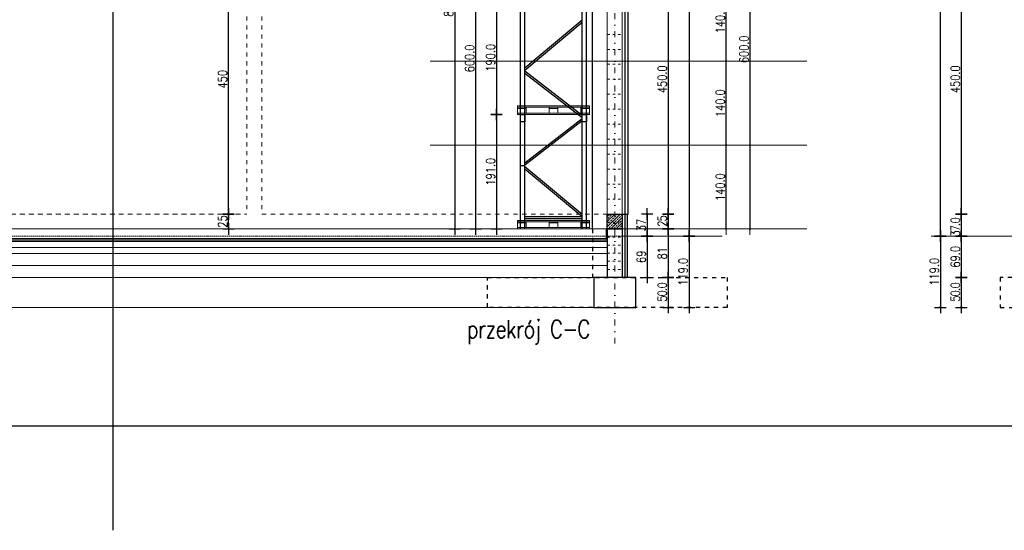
# Model space of a CAD drawing. Header units: millimetres. Extents: x 22865 to 60762, y -18816 to 15611.
# Tile 313 of 517: x 33195 to 34840, y 7572 to 8425. Entities that reach past the tile are written whole.
import ezdxf

# ---------------------------------------------------------------- set-up
doc = ezdxf.new("R2010")
doc.units = ezdxf.units.MM
for name, pattern in [('1_12', [3, 1, -1, 0, -1]), ('1_OTDI', [0]), ('DASHED', [15, 7, -8]), ('DOT', [6.35, 0, -6.35])]:
    doc.linetypes.add(name, pattern=pattern)
doc.layers.add('CIENKA', color=1, linetype='Continuous', lineweight=13)
doc.layers.add('projekt', color=6, linetype='Continuous', lineweight=9)
for name, color, linetype in [('ocieplenie-styropianXPS', 7, 'Continuous'), ('ocieplenie-welna', 240, 'Continuous'), ('OPISY-KONCEPCJA', 6, 'Continuous'), ('RAMLA', 2, 'Continuous'), ('RDZENIE', 3, 'Continuous'), ('REGALY', 7, 'Continuous'), ('sciany murowane', 4, 'Continuous'), ('WYMIARY', 6, 'Continuous')]:
    doc.layers.add(name, color=color, linetype=linetype)
doc.layers.add('OSIE SCIAN', color=151, linetype='Continuous', lineweight=18, plot=False)
doc.layers.add('sciany ppozarowe', color=10, linetype='Continuous', lineweight=18, plot=False)
doc.styles.add('1-100', font='simplex.shx', dxfattribs={"width": 0.8, "height": 15})
doc.styles.add('1-50', font='simplex.shx', dxfattribs={"width": 0.8, "height": 12})
doc.linetypes.add('BATTING', pattern='A,0.0001,-0.1,[134,ltypeshp.shx,S=0.1,R=0,X=-0.1,Y=0],-0.2,[134,ltypeshp.shx,S=0.1,R=180,X=0.1,Y=0],-0.1', length=0.4001)
doc.dimstyles.new('1-100', dxfattribs={"dimscale": 0.5, "dimtxt": 100, "dimasz": 1, "dimexe": 0.18, "dimexo": 0.0625, "dimgap": 5, "dimtad": 1, "dimdec": 1, "dimzin": 0, "dimdsep": 46, "dimtxsty": '1-100', "dimblk1": 'K', "dimblk2": 'K', "dimsah": 1, "dimcen": 0.09, "dimse1": 1, "dimse2": 1, "dimadec": 0, "dimazin": 0, "dimtfac": 1, "dimtdec": 1, "dimtofl": 0, "dimtmove": 0, "dimatfit": 3, "dimldrblk": 'K', "dimfxl": 0, "dimtolj": 1, "dimtzin": 0, "dimarcsym": 0})

# ---------------------------------------------------------------- blocks, each defined once
blk = doc.blocks.new('K')
for p, q in [((-19.1, 0), (19.1, 0)), ((0, -19.1), (0, 19.1))]:
    blk.add_line(p, q)
blk.add_circle((0, 0), 2.02)
blk = doc.blocks.new('*D369')
at = {"layer": 'WYMIARY', "color": 0, "lineweight": -2}
blk.add_line((34733.3, 8062.9), (34733.3, 7944.9), dxfattribs=at)
at = {"layer": 'WYMIARY', "color": 0, "linetype": 'ByBlock', "lineweight": -2, "xscale": 0.5, "yscale": 0.5, "zscale": 0.5}
for p, rotation in [((34733.3, 8063.4), 90), ((34733.3, 7944.4), 270)]:
    blk.add_blockref('K', p, dxfattribs=dict(at, rotation=rotation))
at = {"layer": 'WYMIARY', "color": 0, "ltscale": 0.2, "insert": (34723.3, 8003.9), "char_height": 15, "attachment_point": 5, "rotation": 90, "style": '1-100'}
blk.add_mtext('\\A1;119.0', dxfattribs=at)
blk = doc.blocks.new('*D370')
at = {"layer": 'WYMIARY', "color": 0, "lineweight": -2}
blk.add_line((34768.3, 8099.9), (34768.3, 8063.9), dxfattribs=at)
at = {"layer": 'WYMIARY', "color": 0, "linetype": 'ByBlock', "lineweight": -2, "xscale": 0.5, "yscale": 0.5, "zscale": 0.5}
for p, rotation in [((34768.3, 8100.4), 90), ((34768.3, 8063.4), 270)]:
    blk.add_blockref('K', p, dxfattribs=dict(at, rotation=rotation))
at = {"layer": 'WYMIARY', "color": 0, "ltscale": 0.2, "insert": (34758.3, 8078), "char_height": 15, "attachment_point": 5, "rotation": 90, "style": '1-100'}
blk.add_mtext('\\A1;\\A1;{\\T0.75;37.0}', dxfattribs=at)
blk = doc.blocks.new('*D371')
at = {"layer": 'WYMIARY', "color": 0, "lineweight": -2}
blk.add_line((34768.3, 8062.9), (34768.3, 7994.9), dxfattribs=at)
at = {"layer": 'WYMIARY', "color": 0, "linetype": 'ByBlock', "lineweight": -2, "xscale": 0.5, "yscale": 0.5, "zscale": 0.5}
for p, rotation in [((34768.3, 8063.4), 90), ((34768.3, 7994.4), 270)]:
    blk.add_blockref('K', p, dxfattribs=dict(at, rotation=rotation))
at = {"layer": 'WYMIARY', "color": 0, "ltscale": 0.2, "insert": (34758.3, 8028.9), "char_height": 15, "attachment_point": 5, "rotation": 90, "style": '1-100'}
blk.add_mtext('\\A1;69.0', dxfattribs=at)
blk = doc.blocks.new('*D372')
at = {"layer": 'WYMIARY', "color": 0, "lineweight": -2}
blk.add_line((34768.3, 7993.9), (34768.3, 7944.9), dxfattribs=at)
at = {"layer": 'WYMIARY', "color": 0, "linetype": 'ByBlock', "lineweight": -2, "xscale": 0.5, "yscale": 0.5, "zscale": 0.5}
for p, rotation in [((34768.3, 7994.4), 90), ((34768.3, 7944.4), 270)]:
    blk.add_blockref('K', p, dxfattribs=dict(at, rotation=rotation))
at = {"layer": 'WYMIARY', "color": 0, "ltscale": 0.2, "insert": (34758.3, 7969.4), "char_height": 15, "attachment_point": 5, "rotation": 90, "style": '1-100'}
blk.add_mtext('\\A1;\\A1;{\\T0.8;50.0}', dxfattribs=at)
blk = doc.blocks.new('*D373')
at = {"layer": 'WYMIARY', "color": 0, "lineweight": -2}
blk.add_line((34768.3, 8549.9), (34768.3, 8100.9), dxfattribs=at)
at = {"layer": 'WYMIARY', "color": 0, "linetype": 'ByBlock', "lineweight": -2, "xscale": 0.5, "yscale": 0.5, "zscale": 0.5}
for p, rotation in [((34768.3, 8550.4), 90), ((34768.3, 8100.4), 270)]:
    blk.add_blockref('K', p, dxfattribs=dict(at, rotation=rotation))
at = {"layer": 'WYMIARY', "color": 0, "ltscale": 0.2, "insert": (34758.3, 8325.4), "char_height": 15, "attachment_point": 5, "rotation": 90, "style": '1-100'}
blk.add_mtext('\\A1;450.0', dxfattribs=at)
blk = doc.blocks.new('*D378')
at = {"layer": 'WYMIARY', "color": 0, "lineweight": -2}
blk.add_line((34733.3, 8063.9), (34733.3, 8928.9), dxfattribs=at)
at = {"layer": 'WYMIARY', "color": 0, "linetype": 'ByBlock', "lineweight": -2, "xscale": 0.5, "yscale": 0.5, "zscale": 0.5}
for p, rotation in [((34733.3, 8929.4), 90), ((34733.3, 8063.4), 270)]:
    blk.add_blockref('K', p, dxfattribs=dict(at, rotation=rotation))
at = {"layer": 'WYMIARY', "color": 0, "ltscale": 0.2, "insert": (34723.3, 8496.4), "char_height": 15, "attachment_point": 5, "rotation": 90, "style": '1-100'}
blk.add_mtext('\\A1;866.0', dxfattribs=at)
blk = doc.blocks.new('*D707')
at = {"layer": 'WYMIARY', "color": 0, "lineweight": -2}
blk.add_line((34313.6, 8928.9), (34313.6, 8063.9), dxfattribs=at)
at = {"layer": 'WYMIARY', "color": 0, "linetype": 'ByBlock', "lineweight": -2, "xscale": 0.5, "yscale": 0.5, "zscale": 0.5}
for p, rotation in [((34313.6, 8929.4), 90), ((34313.6, 8063.4), 270)]:
    blk.add_blockref('K', p, dxfattribs=dict(at, rotation=rotation))
at = {"layer": 'WYMIARY', "color": 0, "ltscale": 0.2, "insert": (34303.6, 8496.4), "char_height": 15, "attachment_point": 5, "rotation": 90, "style": '1-100'}
blk.add_mtext('\\A1;866', dxfattribs=at)
blk = doc.blocks.new('*D708')
at = {"layer": 'WYMIARY', "color": 0, "lineweight": -2}
blk.add_line((33956.9, 8674.9), (33956.9, 8075.9), dxfattribs=at)
at = {"layer": 'WYMIARY', "color": 0, "linetype": 'ByBlock', "lineweight": -2, "xscale": 0.5, "yscale": 0.5, "zscale": 0.5}
for p, rotation in [((33956.9, 8675.4), 90), ((33956.9, 8075.4), 270)]:
    blk.add_blockref('K', p, dxfattribs=dict(at, rotation=rotation))
at = {"layer": 'WYMIARY', "color": 0, "ltscale": 0.2, "insert": (33946.9, 8360.3), "char_height": 15, "attachment_point": 5, "rotation": 90, "style": '1-100'}
blk.add_mtext('\\A1;600.0', dxfattribs=at)
blk = doc.blocks.new('*D709')
at = {"layer": 'WYMIARY', "color": 0, "lineweight": -2}
blk.add_line((33991.9, 8265.9), (33991.9, 8075.9), dxfattribs=at)
at = {"layer": 'WYMIARY', "color": 0, "linetype": 'ByBlock', "lineweight": -2, "xscale": 0.5, "yscale": 0.5, "zscale": 0.5}
for p, rotation in [((33991.9, 8266.4), 90), ((33991.9, 8075.4), 270)]:
    blk.add_blockref('K', p, dxfattribs=dict(at, rotation=rotation))
at = {"layer": 'WYMIARY', "color": 0, "ltscale": 0.2, "insert": (33981.9, 8170.9), "char_height": 15, "attachment_point": 5, "rotation": 90, "style": '1-100'}
blk.add_mtext('\\A1;191.0', dxfattribs=at)
blk = doc.blocks.new('*D710')
at = {"layer": 'WYMIARY', "color": 0, "lineweight": -2}
blk.add_line((33991.9, 8455.9), (33991.9, 8266.9), dxfattribs=at)
at = {"layer": 'WYMIARY', "color": 0, "linetype": 'ByBlock', "lineweight": -2, "xscale": 0.5, "yscale": 0.5, "zscale": 0.5}
for p, rotation in [((33991.9, 8456.4), 90), ((33991.9, 8266.4), 270)]:
    blk.add_blockref('K', p, dxfattribs=dict(at, rotation=rotation))
at = {"layer": 'WYMIARY', "color": 0, "ltscale": 0.2, "insert": (33981.9, 8361.4), "char_height": 15, "attachment_point": 5, "rotation": 90, "style": '1-100'}
blk.add_mtext('\\A1;190.0', dxfattribs=at)
blk = doc.blocks.new('*D725')
at = {"layer": 'WYMIARY', "color": 0, "lineweight": -2}
blk.add_line((34313.6, 8062.9), (34313.6, 7944.9), dxfattribs=at)
at = {"layer": 'WYMIARY', "color": 0, "linetype": 'ByBlock', "lineweight": -2, "xscale": 0.5, "yscale": 0.5, "zscale": 0.5}
for p, rotation in [((34313.6, 8063.4), 90), ((34313.6, 7944.4), 270)]:
    blk.add_blockref('K', p, dxfattribs=dict(at, rotation=rotation))
at = {"layer": 'WYMIARY', "color": 0, "ltscale": 0.2, "insert": (34303.6, 8003.9), "char_height": 15, "attachment_point": 5, "rotation": 90, "style": '1-100'}
blk.add_mtext('\\A1;119.0', dxfattribs=at)
blk = doc.blocks.new('*D751')
at = {"layer": 'WYMIARY', "color": 0, "lineweight": -2}
blk.add_line((34278.6, 8549.9), (34278.6, 8100.9), dxfattribs=at)
at = {"layer": 'WYMIARY', "color": 0, "linetype": 'ByBlock', "lineweight": -2, "xscale": 0.5, "yscale": 0.5, "zscale": 0.5}
for p, rotation in [((34278.6, 8550.4), 90), ((34278.6, 8100.4), 270)]:
    blk.add_blockref('K', p, dxfattribs=dict(at, rotation=rotation))
at = {"layer": 'WYMIARY', "color": 0, "ltscale": 0.2, "insert": (34268.6, 8325.4), "char_height": 15, "attachment_point": 5, "rotation": 90, "style": '1-100'}
blk.add_mtext('\\A1;450.0', dxfattribs=at)
blk = doc.blocks.new('*D753')
at = {"layer": 'WYMIARY', "color": 0, "lineweight": -2}
blk.add_line((34278.6, 8099.9), (34278.6, 8075.9), dxfattribs=at)
at = {"layer": 'WYMIARY', "color": 0, "linetype": 'ByBlock', "lineweight": -2, "xscale": 0.5, "yscale": 0.5, "zscale": 0.5}
for p, rotation in [((34278.6, 8100.4), 90), ((34278.6, 8075.4), 270)]:
    blk.add_blockref('K', p, dxfattribs=dict(at, rotation=rotation))
at = {"layer": 'WYMIARY', "color": 0, "ltscale": 0.2, "insert": (34268.6, 8087.9), "char_height": 15, "attachment_point": 5, "rotation": 90, "style": '1-100'}
blk.add_mtext('\\A1;\\A1;{\\T0.75;25}', dxfattribs=at)
blk = doc.blocks.new('*D754')
at = {"layer": 'WYMIARY', "color": 0, "lineweight": -2}
blk.add_line((34278.6, 8074.9), (34278.6, 7994.9), dxfattribs=at)
at = {"layer": 'WYMIARY', "color": 0, "linetype": 'ByBlock', "lineweight": -2, "xscale": 0.5, "yscale": 0.5, "zscale": 0.5}
for p, rotation in [((34278.6, 8075.4), 90), ((34278.6, 7994.4), 270)]:
    blk.add_blockref('K', p, dxfattribs=dict(at, rotation=rotation))
at = {"layer": 'WYMIARY', "color": 0, "ltscale": 0.2, "insert": (34268.6, 8034.9), "char_height": 15, "attachment_point": 5, "rotation": 90, "style": '1-100'}
blk.add_mtext('\\A1;81', dxfattribs=at)
blk = doc.blocks.new('*D755')
at = {"layer": 'WYMIARY', "color": 0, "lineweight": -2}
blk.add_line((34278.6, 7993.9), (34278.6, 7944.9), dxfattribs=at)
at = {"layer": 'WYMIARY', "color": 0, "linetype": 'ByBlock', "lineweight": -2, "xscale": 0.5, "yscale": 0.5, "zscale": 0.5}
for p, rotation in [((34278.6, 7994.4), 90), ((34278.6, 7944.4), 270)]:
    blk.add_blockref('K', p, dxfattribs=dict(at, rotation=rotation))
at = {"layer": 'WYMIARY', "color": 0, "ltscale": 0.2, "insert": (34268.6, 7969.4), "char_height": 15, "attachment_point": 5, "rotation": 90, "style": '1-100'}
blk.add_mtext('\\A1;\\A1;{\\T0.8;50.0}', dxfattribs=at)
blk = doc.blocks.new('*D761')
at = {"layer": 'WYMIARY', "color": 0, "lineweight": -2}
blk.add_line((33921.9, 8893.4), (33921.9, 8075.9), dxfattribs=at)
at = {"layer": 'WYMIARY', "color": 0, "linetype": 'ByBlock', "lineweight": -2, "xscale": 0.5, "yscale": 0.5, "zscale": 0.5}
for p, rotation in [((33921.9, 8893.9), 90), ((33921.9, 8075.4), 270)]:
    blk.add_blockref('K', p, dxfattribs=dict(at, rotation=rotation))
at = {"layer": 'WYMIARY', "color": 0, "ltscale": 0.2, "insert": (33911.9, 8453.2), "char_height": 15, "attachment_point": 5, "rotation": 90, "style": '1-100'}
blk.add_mtext('\\A1;818.5', dxfattribs=at)
blk = doc.blocks.new('*D1755')
at = {"layer": 'WYMIARY', "color": 0, "lineweight": -2}
blk.add_line((34243.6, 8099.9), (34243.6, 8063.9), dxfattribs=at)
at = {"layer": 'WYMIARY', "color": 0, "linetype": 'ByBlock', "lineweight": -2, "xscale": 0.5, "yscale": 0.5, "zscale": 0.5}
for p, rotation in [((34243.6, 8100.4), 90), ((34243.6, 8063.4), 270)]:
    blk.add_blockref('K', p, dxfattribs=dict(at, rotation=rotation))
at = {"layer": 'WYMIARY', "color": 0, "ltscale": 0.2, "insert": (34233.6, 8081.9), "char_height": 15, "attachment_point": 5, "rotation": 90, "style": '1-100'}
blk.add_mtext('\\A1;37', dxfattribs=at)
blk = doc.blocks.new('*D1756')
at = {"layer": 'WYMIARY', "color": 0, "lineweight": -2}
blk.add_line((34243.6, 8062.9), (34243.6, 7994.9), dxfattribs=at)
at = {"layer": 'WYMIARY', "color": 0, "linetype": 'ByBlock', "lineweight": -2, "xscale": 0.5, "yscale": 0.5, "zscale": 0.5}
for p, rotation in [((34243.6, 8063.4), 90), ((34243.6, 7994.4), 270)]:
    blk.add_blockref('K', p, dxfattribs=dict(at, rotation=rotation))
at = {"layer": 'WYMIARY', "color": 0, "ltscale": 0.2, "insert": (34233.6, 8028.9), "char_height": 15, "attachment_point": 5, "rotation": 90, "style": '1-100'}
blk.add_mtext('\\A1;69', dxfattribs=at)
blk = doc.blocks.new('*D1765')
at = {"layer": 'WYMIARY', "color": 0, "lineweight": -2}
blk.add_line((33544.1, 8075.9), (33544.1, 8099.9), dxfattribs=at)
at = {"layer": 'WYMIARY', "color": 0, "linetype": 'ByBlock', "lineweight": -2, "xscale": 0.5, "yscale": 0.5, "zscale": 0.5}
for p, rotation in [((33544.1, 8100.4), 90), ((33544.1, 8075.4), 270)]:
    blk.add_blockref('K', p, dxfattribs=dict(at, rotation=rotation))
at = {"layer": 'WYMIARY', "color": 0, "ltscale": 0.2, "insert": (33534.1, 8087.9), "char_height": 15, "attachment_point": 5, "rotation": 90, "style": '1-100'}
blk.add_mtext('\\A1;25', dxfattribs=at)
blk = doc.blocks.new('*D1766')
at = {"layer": 'WYMIARY', "color": 0, "lineweight": -2}
blk.add_line((33544.1, 8100.9), (33544.1, 8549.9), dxfattribs=at)
at = {"layer": 'WYMIARY', "color": 0, "linetype": 'ByBlock', "lineweight": -2, "xscale": 0.5, "yscale": 0.5, "zscale": 0.5}
for p, rotation in [((33544.1, 8550.4), 90), ((33544.1, 8100.4), 270)]:
    blk.add_blockref('K', p, dxfattribs=dict(at, rotation=rotation))
at = {"layer": 'WYMIARY', "color": 0, "ltscale": 0.2, "insert": (33534.1, 8325.4), "char_height": 15, "attachment_point": 5, "rotation": 90, "style": '1-100'}
blk.add_mtext('\\A1;450', dxfattribs=at)
blk = doc.blocks.new('*D2046')
at = {"layer": 'projekt', "color": 0, "lineweight": -2, "ltscale": 0.2}
blk.add_line((34415.2, 8674.9), (34415.2, 8075.9), dxfattribs=at)
at = {"layer": 'projekt', "color": 0, "linetype": 'ByBlock', "lineweight": -2, "xscale": 0.5, "yscale": 0.5, "zscale": 0.5}
for p, rotation in [((34415.2, 8675.4), 90), ((34415.2, 8075.4), 270)]:
    blk.add_blockref('K', p, dxfattribs=dict(at, rotation=rotation))
at = {"layer": 'projekt', "color": 0, "ltscale": 0.2, "insert": (34405.2, 8375.4), "char_height": 15, "attachment_point": 5, "rotation": 90, "style": '1-100'}
blk.add_mtext('\\A1;600.0', dxfattribs=at)
blk = doc.blocks.new('*D2047')
at = {"layer": 'projekt', "color": 0, "lineweight": -2, "ltscale": 0.2}
blk.add_line((34375.5, 8075.9), (34375.5, 8214.9), dxfattribs=at)
at = {"layer": 'projekt', "color": 0, "linetype": 'ByBlock', "lineweight": -2, "xscale": 0.5, "yscale": 0.5, "zscale": 0.5}
for p, rotation in [((34375.5, 8215.4), 90), ((34375.5, 8075.4), 270)]:
    blk.add_blockref('K', p, dxfattribs=dict(at, rotation=rotation))
at = {"layer": 'projekt', "color": 0, "ltscale": 0.2, "insert": (34365.5, 8145.4), "char_height": 15, "attachment_point": 5, "rotation": 90, "style": '1-100'}
blk.add_mtext('\\A1;140.0', dxfattribs=at)
blk = doc.blocks.new('*D2048')
at = {"layer": 'projekt', "color": 0, "lineweight": -2, "ltscale": 0.2}
blk.add_line((34375.5, 8215.9), (34375.5, 8354.9), dxfattribs=at)
at = {"layer": 'projekt', "color": 0, "linetype": 'ByBlock', "lineweight": -2, "xscale": 0.5, "yscale": 0.5, "zscale": 0.5}
for p, rotation in [((34375.5, 8355.4), 90), ((34375.5, 8215.4), 270)]:
    blk.add_blockref('K', p, dxfattribs=dict(at, rotation=rotation))
at = {"layer": 'projekt', "color": 0, "ltscale": 0.2, "insert": (34365.5, 8285.4), "char_height": 15, "attachment_point": 5, "rotation": 90, "style": '1-100'}
blk.add_mtext('\\A1;140.0', dxfattribs=at)
blk = doc.blocks.new('*D2049')
at = {"layer": 'projekt', "color": 0, "lineweight": -2, "ltscale": 0.2}
blk.add_line((34375.5, 8355.9), (34375.5, 8494.9), dxfattribs=at)
at = {"layer": 'projekt', "color": 0, "linetype": 'ByBlock', "lineweight": -2, "xscale": 0.5, "yscale": 0.5, "zscale": 0.5}
for p, rotation in [((34375.5, 8495.4), 90), ((34375.5, 8355.4), 270)]:
    blk.add_blockref('K', p, dxfattribs=dict(at, rotation=rotation))
at = {"layer": 'projekt', "color": 0, "ltscale": 0.2, "insert": (34365.5, 8425.4), "char_height": 15, "attachment_point": 5, "rotation": 90, "style": '1-100'}
blk.add_mtext('\\A1;140.0', dxfattribs=at)

msp = doc.modelspace()

# ---------------------------------------------------------------- hatches: boundary and pattern name
at = {"layer": 'RDZENIE', "transparency": 33554687}
h = msp.add_hatch(dxfattribs=at)
h.set_pattern_fill('ANSI33', color=9, angle=180)
h.set_pattern_definition([(45, (-8376.4196, -322.668), (-4.4901281, 4.4901281), []), (45, (-8371.9295, -322.668), (-4.4901281, 4.4901281), [3.175, -1.5875])])
h.paths.add_polyline_path([(34176.9, 8100.4), (34201.9, 8100.4), (34201.9, 8075.4), (34176.9, 8075.4)])

# ---------------------------------------------------------------- linework, layer by layer
at = {"color": 6}
for p, q in [((34201.9, 8075.9), (34176.9, 8075.9)), ((34201.9, 8074.9), (34176.9, 8074.9))]:
    msp.add_line(p, q, dxfattribs=at)
at = {"color": 6, "linetype": 'DASHED', "ltscale": 0.6, "const_width": 0.6}
msp.add_lwpolyline([(34201.9, 8075.4), (34176.9, 8075.4)], dxfattribs=at)
at = {"layer": 'CIENKA', "color": 1, "linetype": 'DASHED'}
for p, q in [((33574.9, 8550.4), (33574.9, 8100.4)), ((33599.9, 8550.4), (33599.9, 8100.4)), ((33001.9, 8100.4), (33574.9, 8100.4)), ((33090.65, 8100.4), (33574.9, 8100.4)), ((33599.9, 8100.4), (34176.9, 8100.4)), ((33599.9, 8100.4), (34176.9, 8100.4))]:
    msp.add_line(p, q, dxfattribs=at)
at = {"layer": 'CIENKA', "color": 9, "linetype": 'DASHED', "ltscale": 0.6}
for p, q in [((34176.9, 8400.4), (34201.9, 8400.4)), ((34176.9, 8375.4), (34201.9, 8375.4)), ((34176.9, 8350.4), (34201.9, 8350.4)), ((34176.9, 8325.4), (34201.9, 8325.4)), ((34176.9, 8300.4), (34201.9, 8300.4)), ((34176.9, 8275.4), (34201.9, 8275.4)), ((34176.9, 8250.4), (34201.9, 8250.4)), ((34176.9, 8225.4), (34201.9, 8225.4)), ((34176.9, 8200.4), (34201.9, 8200.4)), ((34176.9, 8175.4), (34201.9, 8175.4)), ((34176.9, 8150.4), (34201.9, 8150.4)), ((34176.9, 8125.4), (34201.9, 8125.4)), ((34176.9, 8100.4), (34201.9, 8100.4)), ((34176.9, 8086.9), (34201.9, 8086.9)), ((34176.9, 8086.9), (34201.9, 8086.9)), ((34176.9, 8075.4), (34201.9, 8075.4)), ((34176.9, 8061.9), (34201.9, 8061.9)), ((34176.9, 8048.4), (34201.9, 8048.4)), ((34176.9, 8034.9), (34201.9, 8034.9)), ((34176.9, 8021.4), (34201.9, 8021.4)), ((34176.9, 8007.9), (34201.9, 8007.9)), ((34176.9, 7994.4), (34201.9, 7994.4))]:
    msp.add_line(p, q, dxfattribs=at)
at = {"layer": 'CIENKA'}
for points in [[(34026.9, 8280.8), (34146.9, 8280.8), (34146.9, 8278.6), (34026.9, 8278.6)], [(34041.4, 8278.6), (34026.9, 8278.6), (34026.9, 8276.4), (34041.4, 8276.4)], [(34041.4, 8268.6), (34026.9, 8268.6), (34026.9, 8276.4), (34041.4, 8276.4)], [(34079.65, 8276.4), (34094.15, 8276.4), (34094.15, 8278.6), (34079.65, 8278.6)], [(34079.65, 8268.6), (34094.15, 8268.6), (34094.15, 8276.4), (34079.65, 8276.4)], [(34132.4, 8276.4), (34146.9, 8276.4), (34146.9, 8278.6), (34132.4, 8278.6)], [(34132.4, 8268.6), (34146.9, 8268.6), (34146.9, 8276.4), (34132.4, 8276.4)], [(34146.9, 8268.6), (34026.9, 8268.6), (34026.9, 8266.4), (34146.9, 8266.4)], [(34026.9, 8089.8), (34146.9, 8089.8), (34146.9, 8087.6), (34026.9, 8087.6)], [(34026.9, 8089.8), (34146.9, 8089.8), (34146.9, 8087.6), (34026.9, 8087.6)], [(34041.4, 8087.6), (34026.9, 8087.6), (34026.9, 8085.4), (34041.4, 8085.4)], [(34041.4, 8087.6), (34026.9, 8087.6), (34026.9, 8085.4), (34041.4, 8085.4)], [(34041.4, 8077.6), (34026.9, 8077.6), (34026.9, 8085.4), (34041.4, 8085.4)], [(34041.4, 8077.6), (34026.9, 8077.6), (34026.9, 8085.4), (34041.4, 8085.4)], [(34146.9, 8077.6), (34026.9, 8077.6), (34026.9, 8075.4), (34146.9, 8075.4)], [(34146.9, 8077.6), (34026.9, 8077.6), (34026.9, 8075.4), (34146.9, 8075.4)], [(34079.65, 8085.4), (34094.15, 8085.4), (34094.15, 8087.6), (34079.65, 8087.6)], [(34079.65, 8085.4), (34094.15, 8085.4), (34094.15, 8087.6), (34079.65, 8087.6)], [(34079.65, 8077.6), (34094.15, 8077.6), (34094.15, 8085.4), (34079.65, 8085.4)], [(34079.65, 8077.6), (34094.15, 8077.6), (34094.15, 8085.4), (34079.65, 8085.4)], [(34132.4, 8085.4), (34146.9, 8085.4), (34146.9, 8087.6), (34132.4, 8087.6)], [(34132.4, 8085.4), (34146.9, 8085.4), (34146.9, 8087.6), (34132.4, 8087.6)], [(34132.4, 8077.6), (34146.9, 8077.6), (34146.9, 8085.4), (34132.4, 8085.4)], [(34132.4, 8077.6), (34146.9, 8077.6), (34146.9, 8085.4), (34132.4, 8085.4)]]:
    msp.add_lwpolyline(points, close=True, dxfattribs=at)
at = {"layer": 'ocieplenie-styropianXPS', "color": 0, "linetype": 'BATTING', "ltscale": 8}
msp.add_line((34205.9, 8100.4), (34205.9, 7994.4), dxfattribs=at)
at = {"layer": 'ocieplenie-styropianXPS', "color": 7}
msp.add_line((34209.9, 8100.4), (34209.9, 7994.4), dxfattribs=at)
at = {"layer": 'ocieplenie-styropianXPS', "color": 0, "linetype": 'BATTING', "ltscale": 6}
msp.add_line((34176.9, 8056.9), (32411.9, 8056.9), dxfattribs=at)
at = {"layer": 'ocieplenie-welna', "linetype": 'BATTING', "ltscale": 12}
msp.add_line((34206.9, 8100.4), (34206.9, 8928.9), dxfattribs=at)
at = {"layer": 'ocieplenie-welna'}
for p, q in [((34211.9, 8100.4), (34211.9, 8929.4)), ((34201.9, 8100.4), (34211.9, 8100.4))]:
    msp.add_line(p, q, dxfattribs=at)
at = {"layer": 'OSIE SCIAN', "linetype": '1_12', "lineweight": 15, "ltscale": 10}
msp.add_line((34189.4, 7883.86), (34189.4, 9042.99), dxfattribs=at)
at = {"layer": 'projekt', "color": 5, "ltscale": 0.2}
for p, q in [((33880.99, 8355.4), (34510.01, 8355.4)), ((33880.99, 8215.4), (34510.01, 8215.4)), ((33880.99, 8075.4), (34510.01, 8075.4))]:
    msp.add_line(p, q, dxfattribs=at)
at = {"layer": 'projekt', "color": 3, "lineweight": 15, "ltscale": 0.02}
for p, q in [((34174.9, 8075.4), (32413.9, 8075.4)), ((33818.05, 8075.4), (32413.9, 8075.4)), ((34060.99, 8075.4), (33692.33, 8075.4)), ((34060.99, 8075.4), (33692.33, 8075.4)), ((34174.9, 8059.4), (34174.9, 8075.4)), ((34176.9, 8059.4), (32411.9, 8059.4))]:
    msp.add_line(p, q, dxfattribs=at)
at = {"layer": 'projekt', "color": 1, "lineweight": 15, "ltscale": 0.02}
for p, q in [((34176.9, 8054.4), (32411.9, 8054.4)), ((34176.9, 8044.4), (32411.9, 8044.4)), ((34176.9, 8034.4), (32411.9, 8034.4)), ((34176.9, 8014.4), (32411.9, 8014.4)), ((34176.9, 7994.4), (32429.4, 7994.4)), ((34154.4, 7944.4), (32429.4, 7944.4))]:
    msp.add_line(p, q, dxfattribs=at)
at = {"layer": 'RAMLA', "color": 2}
msp.add_lwpolyline([(31250.87, 10585.9), (40004.35, 10585.9), (40004.35, 7745.9), (31250.87, 7745.9)], close=True, dxfattribs=at)
at = {"layer": 'RDZENIE', "color": 2}
msp.add_line((34151.9, 8075.4), (34151.9, 8836.9), dxfattribs=at)
at = {"layer": 'RDZENIE', "color": 2, "linetype": 'DASHED'}
msp.add_line((34151.9, 8075.4), (34151.9, 7994.4), dxfattribs=at)
at = {"layer": 'RDZENIE'}
for p, q in [((34176.9, 8075.4), (34176.9, 7994.4)), ((34201.9, 8075.4), (34201.9, 7994.4))]:
    msp.add_line(p, q, dxfattribs=at)
for points in [[(34176.9, 8100.4), (34201.9, 8100.4), (34201.9, 8075.4), (34176.9, 8075.4)], [(34224.4, 7994.4), (34154.4, 7994.4), (34154.4, 7944.4), (34224.4, 7944.4)]]:
    msp.add_lwpolyline(points, close=True, dxfattribs=at)
at = {"layer": 'RDZENIE', "color": 2, "linetype": 'DASHED'}
for points in [[(34376.9, 7944.4), (33976.9, 7944.4), (33976.9, 7994.4), (34376.9, 7994.4)], [(34832.97, 7944.4), (35032.97, 7944.4), (35032.97, 7994.4), (34832.97, 7994.4)]]:
    msp.add_lwpolyline(points, close=True, dxfattribs=at)
at = {"layer": 'REGALY', "color": 9}
for p, q in [((34031.9, 8075.4), (34031.9, 8675.4)), ((34038.9, 8075.4), (34038.9, 8675.4)), ((34134.9, 8075.4), (34134.9, 8675.4)), ((34141.9, 8075.4), (34141.9, 8675.4)), ((34038.9, 8344.76), (34134.9, 8424.45)), ((34038.9, 8340.86), (34134.9, 8420.55)), ((34134.9, 8265), (34038.9, 8339.1)), ((34134.9, 8261.21), (34038.9, 8335.31)), ((34134.9, 8259.6), (34038.9, 8185.5)), ((34134.9, 8255.81), (34038.9, 8181.71)), ((34038.9, 8179.95), (34134.9, 8100.26)), ((34038.9, 8176.05), (34134.9, 8096.36)), ((34134.9, 8095.4), (34038.9, 8095.4)), ((34134.9, 8095.4), (34038.9, 8095.4)), ((34134.9, 8092.4), (34038.9, 8092.4)), ((34134.9, 8092.4), (34038.9, 8092.4))]:
    msp.add_line(p, q, dxfattribs=at)
at = {"layer": 'REGALY', "color": 2}
for points in [[(34038.9, 8266.4), (34038.9, 8254.4), (34031.9, 8254.4), (34031.9, 8266.4)], [(34141.9, 8266.4), (34141.9, 8254.4), (34134.9, 8254.4), (34134.9, 8266.4)]]:
    msp.add_lwpolyline(points, close=True, dxfattribs=at)
at = {"layer": 'sciany murowane', "color": 4, "linetype": '1_OTDI', "lineweight": 15, "ltscale": 0.02}
for p, q in [((34176.9, 8100.4), (34176.9, 8900.4)), ((34201.9, 8080.4), (34201.9, 8900.4))]:
    msp.add_line(p, q, dxfattribs=at)
at = {"layer": 'sciany murowane'}
msp.add_line((34038.9, 8180.9), (34031.9, 8180.9), dxfattribs=at)
at = {"layer": 'sciany ppozarowe', "color": 4, "linetype": 'DOT', "lineweight": 15, "ltscale": 0.5}
msp.add_line((34207.9, 8063.4), (32411.9, 8063.4), dxfattribs=at)
at = {"layer": 'sciany ppozarowe', "color": 4, "linetype": '1_OTDI', "lineweight": 15, "ltscale": 0.02}
for p, q in [((34368.59, 8063.4), (34209.9, 8063.4)), ((34884.97, 8063.4), (34718.14, 8063.4))]:
    msp.add_line(p, q, dxfattribs=at)
at = {"layer": 'WYMIARY'}
msp.add_line((33351.4, 7572.12), (33351.4, 9242.62), dxfattribs=at)

# ---------------------------------------------------------------- texts
at = {"layer": 'OPISY-KONCEPCJA', "ltscale": 20, "insert": (33942.32, 7923.27), "char_height": 26.3002, "width": 703.1913, "attachment_point": 1, "style": '1-50'}
msp.add_mtext('{\\T0.95;\\H1.140674x;przekrój C-C\\P\\P\\H0.8x;\\P\\H1.011572x;\\P\\H1.083x;\\C4; }', dxfattribs=at)

# ---------------------------------------------------------------- dimensions: what is measured, and where the dimension line sits
at = {"layer": 'projekt', "color": 5, "ltscale": 0.2}
for base, p1, p2, picture, middle in [((34415.21, 8075.4), (34395.99, 8675.4), (34395.99, 8075.4), '*D2046', (34405.21, 8375.4)), ((34375.49, 8495.4), (34356.28, 8355.4), (34356.28, 8495.4), '*D2049', (34365.49, 8425.4)), ((34375.49, 8355.4), (34360.12, 8215.4), (34360.12, 8355.4), '*D2048', (34365.49, 8285.4)), ((34375.49, 8215.4), (34379.34, 8075.4), (34379.34, 8215.4), '*D2047', (34365.49, 8145.4))]:
    dim = msp.add_linear_dim(base=base, p1=p1, p2=p2, angle=90, dimstyle='1-100', dxfattribs=at)
    dim.commit()
    dim.dimension.update_dxf_attribs({"geometry": picture, "text_midpoint": middle})
at = {"layer": 'WYMIARY'}
for base, p1, p2, override, picture, middle in [((34313.58, 8063.4), (34262.63, 8929.4), (34284.74, 8063.4), {"dimdec": 0, "dimtxsty": '1-100', "dimldrblk": 'K'}, '*D707', (34303.58, 8496.4)), ((33544.12, 8550.4), (33553.68, 8100.4), (33553.68, 8550.4), {"dimdec": 0, "dimtxsty": '1-100', "dimldrblk": 'K'}, '*D1766', (33534.12, 8325.4)), ((34278.58, 8100.4), (34231.08, 8550.4), (34231.08, 8100.4), {"dimtxsty": '1-100', "dimldrblk": 'K'}, '*D751', (34268.58, 8325.4)), ((33991.9, 8266.4), (34020.59, 8456.4), (34020.59, 8266.4), {"dimtxsty": '1-100', "dimldrblk": 'K'}, '*D710', (33981.9, 8361.4)), ((33991.9, 8075.4), (34015.59, 8266.4), (34015.59, 8075.4), {"dimtxsty": '1-100', "dimldrblk": 'K'}, '*D709', (33981.9, 8170.9)), ((33544.12, 8100.4), (33544.92, 8075.4), (33544.92, 8100.4), {"dimdec": 0, "dimtxsty": '1-100', "dimldrblk": 'K'}, '*D1765', (33534.12, 8087.9)), ((34243.58, 8063.4), (34211.9, 8100.4), (34211.9, 8063.4), {"dimdec": 0, "dimtxsty": '1-100', "dimldrblk": 'K'}, '*D1755', (34233.58, 8081.9)), ((34278.58, 7994.4), (34269.02, 8075.4), (34259.4, 7994.4), {"dimdec": 0, "dimtxsty": '1-100', "dimldrblk": 'K'}, '*D754', (34268.58, 8034.9)), ((34243.58, 7994.4), (34234.02, 8063.4), (34234.02, 7994.4), {"dimdec": 0, "dimtxsty": '1-100', "dimldrblk": 'K'}, '*D1756', (34233.58, 8028.9)), ((34313.58, 7944.4), (34425.49, 8063.4), (34284.23, 7944.4), {"dimtxsty": '1-100', "dimldrblk": 'K'}, '*D725', (34303.58, 8003.9)), ((34733.31, 7944.4), (34621.4, 8063.4), (34762.72, 7944.4), {"dimtxsty": '1-100', "dimldrblk": 'K'}, '*D369', (34723.31, 8003.9)), ((34768.31, 7994.4), (34791.38, 8063.4), (34792.49, 7994.4), {"dimtxsty": '1-100', "dimldrblk": 'K'}, '*D371', (34758.31, 8028.9))]:
    dim = msp.add_linear_dim(base=base, p1=p1, p2=p2, angle=90, dimstyle='1-100', override=override, dxfattribs=at)
    dim.commit()
    dim.dimension.update_dxf_attribs({"geometry": picture, "text_midpoint": middle})
for base, p1, p2, picture, middle in [((34733.31, 8929.4), (34742.87, 8063.4), (34758.76, 8929.4), '*D378', (34723.31, 8496.4)), ((34768.31, 8100.4), (34814.43, 8550.4), (34814.43, 8100.4), '*D373', (34758.31, 8325.4))]:
    dim = msp.add_linear_dim(base=base, p1=p1, p2=p2, angle=90, dimstyle='1-100', dxfattribs=at)
    dim.commit()
    dim.dimension.update_dxf_attribs({"geometry": picture, "text_midpoint": middle})
dim = msp.add_linear_dim(base=(33921.9, 8075.4), p1=(33931.46, 8893.9), p2=(33931.46, 8075.4), angle=90, dimstyle='1-100', dxfattribs=at)
dim.commit()
dim.dimension.update_dxf_attribs({"geometry": '*D761', "text_midpoint": (33921.9, 8453.23), "dimtype": 160})
dim = msp.add_linear_dim(base=(33956.9, 8075.4), p1=(34038.98, 8675.4), p2=(34038.98, 8075.4), angle=90, dimstyle='1-100', override={"dimtxsty": '1-100', "dimldrblk": 'K'}, dxfattribs=at)
dim.commit()
dim.dimension.update_dxf_attribs({"geometry": '*D708', "text_midpoint": (33956.9, 8360.25), "dimtype": 160})
for base, p1, p2, override, picture, middle in [((34278.58, 8075.4), (34215.57, 8100.4), (34215.57, 8075.4), {"dimdec": 0, "dimtxsty": '1-100', "dimldrblk": 'K'}, '*D753', (34278.58, 8087.9)), ((34768.31, 8063.4), (34831.32, 8100.4), (34831.32, 8063.4), {"dimtxsty": '1-100', "dimldrblk": 'K'}, '*D370', (34768.31, 8078))]:
    dim = msp.add_linear_dim(base=base, p1=p1, p2=p2, angle=90, text='\\A1;{\\T0.75;<>}', dimstyle='1-100', override=override, dxfattribs=at)
    dim.commit()
    dim.dimension.update_dxf_attribs({"geometry": picture, "text_midpoint": middle, "dimtype": 160})
for base, p1, p2, picture, middle in [((34278.58, 7944.4), (34259.4, 7994.4), (34263.38, 7944.4), '*D755', (34268.58, 7969.4)), ((34768.31, 7944.4), (34783.52, 7994.4), (34783.52, 7944.4), '*D372', (34758.31, 7969.4))]:
    dim = msp.add_linear_dim(base=base, p1=p1, p2=p2, angle=90, text='\\A1;{\\T0.8;<>}', dimstyle='1-100', override={"dimtxsty": '1-100', "dimldrblk": 'K'}, dxfattribs=at)
    dim.commit()
    dim.dimension.update_dxf_attribs({"geometry": picture, "text_midpoint": middle})

doc.saveas('drawing.dxf')
